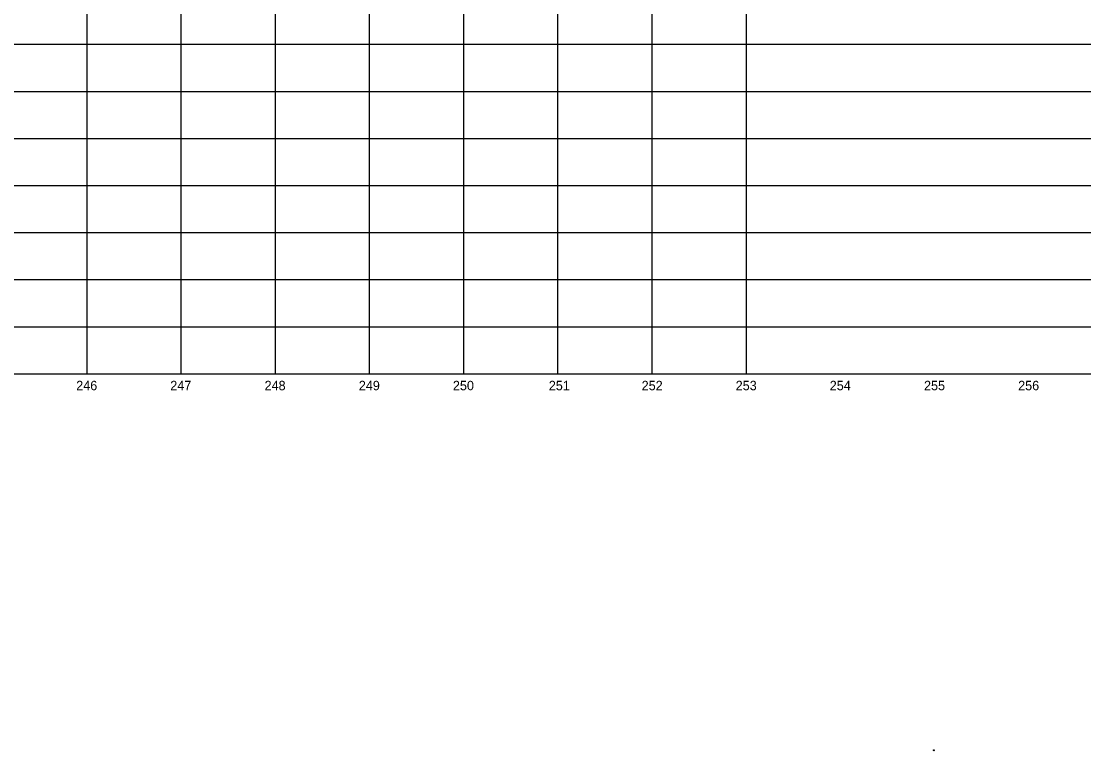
# Model space of a CAD drawing. Extents: x 2345490 to 2436403, y 465165 to 573888.
# Drawn here: x 2404852 to 2405980, y 563876 to 564651 of the extents above; entities that cross this region are included whole.
import ezdxf

# ---------------------------------------------------------------- set-up
doc = ezdxf.new("R2010")
doc.units = 0
for name, color, linetype in [('Old_Level_3', 7, 'Continuous'), ('Old_Level_57', 7, 'Continuous'), ('Old_Level_62', 7, 'Continuous'), ('Old_Level_63', 7, 'Continuous')]:
    doc.layers.add(name, color=color, linetype=linetype)

msp = doc.modelspace()

# ---------------------------------------------------------------- linework, layer by layer
at = {"layer": 'Old_Level_3'}
msp.add_circle((2405820.5425, 563876.534), 0.5, dxfattribs=at)
at = {"layer": 'Old_Level_57'}
for p, q in [((2404921.54225, 564276.534), (2404921.54225, 566615.2835)), ((2405021.54225, 564276.534), (2405021.54225, 566615.2835)), ((2405121.54225, 564276.534), (2405121.54225, 566615.2835)), ((2405221.54225, 564276.534), (2405221.54225, 566615.2835)), ((2405321.54225, 564276.534), (2405321.54225, 566615.2835)), ((2405421.54225, 564276.534), (2405421.54225, 566615.2835)), ((2405521.54225, 564276.534), (2405521.54225, 566615.2835)), ((2405621.54225, 564276.534), (2405621.54225, 566615.2835)), ((2381271.5425, 564626.534), (2410861.12275, 564626.534)), ((2381271.54275, 564576.534), (2410861.123, 564576.534)), ((2381271.5425, 564526.534), (2410861.12275, 564526.534)), ((2381271.54275, 564476.534), (2410861.123, 564476.534)), ((2381271.5425, 564426.534), (2410861.12275, 564426.534)), ((2381271.54275, 564376.534), (2410861.123, 564376.534)), ((2381271.5425, 564326.534), (2410861.12275, 564326.534)), ((2381271.54275, 564276.534), (2410861.123, 564276.534))]:
    msp.add_line(p, q, dxfattribs=at)
at = {"layer": 'Old_Level_63'}
msp.add_line((2381321.5425, 564276.534), (2406689.937, 564276.534), dxfattribs=at)

# ---------------------------------------------------------------- texts
at = {"layer": 'Old_Level_62'}
for s, p in [('246', (2404910.073, 564259.034)), ('247', (2405009.9305, 564259.034)), ('248', (2405110.05625, 564259.034)), ('249', (2405210.0985, 564259.034)), ('250', (2405309.9745, 564259.034)), ('251', (2405411.814, 564259.034)), ('252', (2405510.36225, 564259.034)), ('253', (2405610.197, 564259.034)), ('254', (2405710.0395, 564259.034)), ('255', (2405810.132, 564259.034)), ('256', (2405910.073, 564259.034))]:
    msp.add_text(s, height=10.000001, dxfattribs=at).set_placement(p)

doc.saveas('drawing.dxf')
